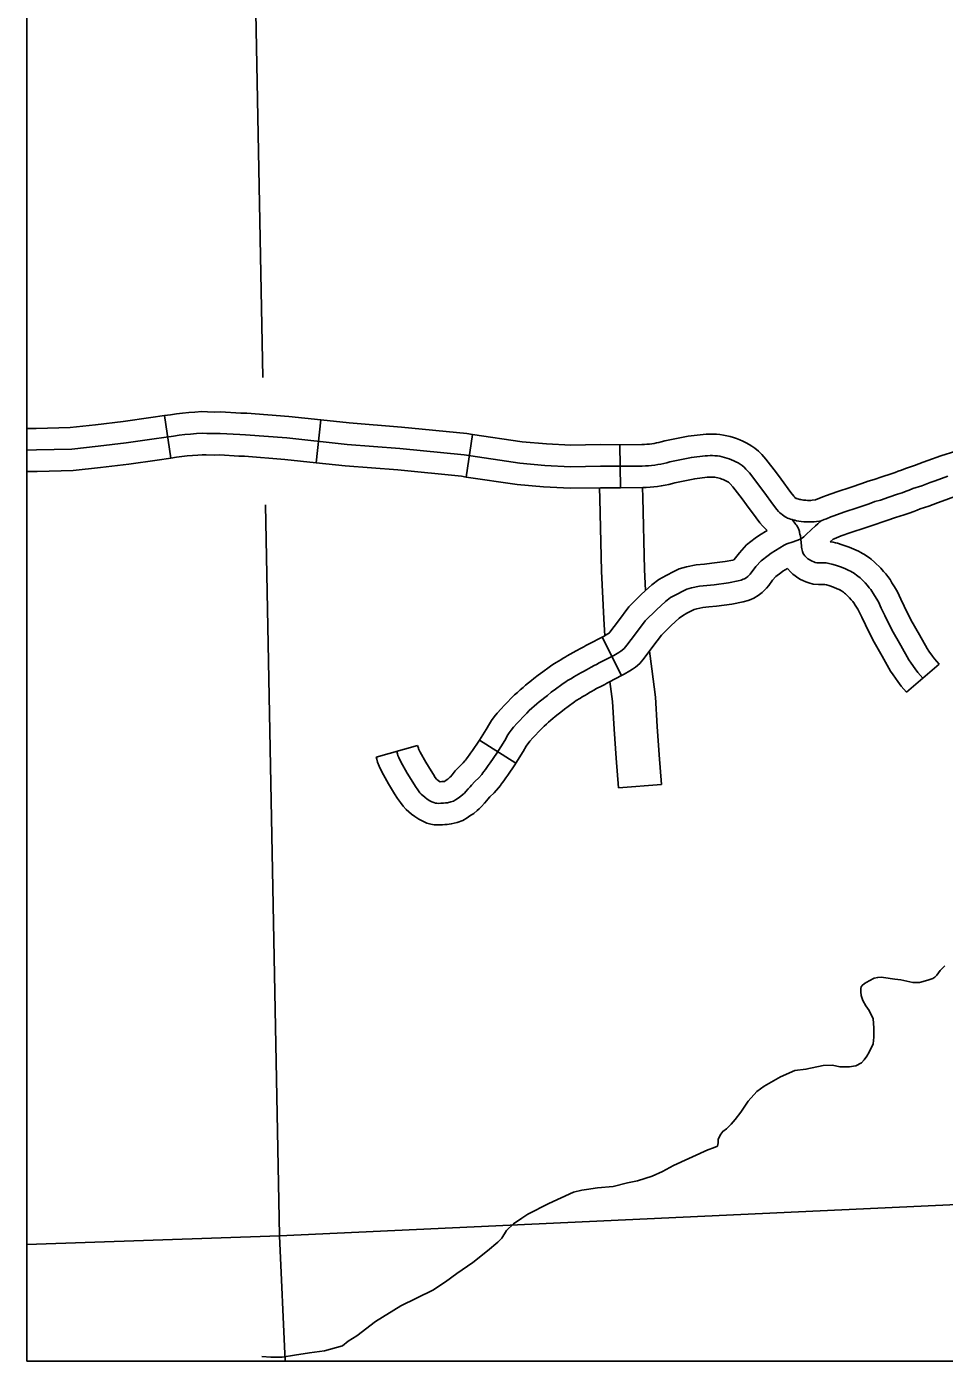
# Model space of a CAD drawing. Extents: x 1720274 to 1751788, y 372074 to 391887.
# Drawn here: x 1729991 to 1730496, y 374371 to 375106 of the extents above; entities that cross this region are included whole.
import ezdxf

# ---------------------------------------------------------------- set-up
doc = ezdxf.new("R2010")
doc.units = 0
for name, color, linetype in [('Level 32', 7, 'Continuous'), ('Level 35', 7, 'Continuous'), ('Level 45', 7, 'Continuous'), ('Level 5', 7, 'Continuous'), ('R_Draft', 7, 'Continuous')]:
    doc.layers.add(name, color=color, linetype=linetype)

msp = doc.modelspace()

# ---------------------------------------------------------------- linework, layer by layer
at = {"layer": 'Level 32'}
for p, q in [((1730066.62, 374892.22), (1730070.05, 374868.77)), ((1730152.71, 374889.83), (1730150.19, 374866.26)), ((1730236.24, 374881.82), (1730232.73, 374858.38)), ((1730317.64, 374852.45), (1730317.42, 374876.15)), ((1730317.53, 374864.3), (1730329.7, 374864.41)), ((1730318.31, 374749.02), (1730307.61, 374770.16)), ((1730493.16, 374755.27), (1730475.15, 374739.86)), ((1730259.98, 374700.68), (1730239.99, 374713.41)), ((1730183.17, 374704.01), (1730205.96, 374710.52))]:
    msp.add_line(p, q, dxfattribs=at)
for points in [[(1730066.62, 374892.22), (1730059.15, 374891.13), (1730043.88, 374888.96), (1730028.67, 374887.2), (1730014.7, 374885.63), (1729995.94, 374885.17), (1729990.7, 374885.08)], [(1730152.71, 374889.83), (1730134.97, 374891.72), (1730111.91, 374893.45), (1730108.64, 374893.57), (1730097.34, 374894.24), (1730094.2, 374894.14), (1730090.29, 374894.22), (1730087.22, 374894.37), (1730083.31, 374894.13), (1730079.92, 374893.87), (1730076.53, 374893.54), (1730073.16, 374893.14), (1730069.84, 374892.69), (1730066.62, 374892.22)], [(1730236.24, 374881.82), (1730233.12, 374882.29), (1730197.17, 374885.88), (1730168.33, 374888.16), (1730152.71, 374889.83)], [(1730317.53, 374864.3), (1730306.65, 374864.34), (1730290.23, 374864.05), (1730276.11, 374864.78), (1730262.17, 374865.96), (1730231.65, 374870.52), (1730196.12, 374874.08), (1730167.24, 374876.36), (1730133.89, 374879.92), (1730111.25, 374881.62), (1730108.08, 374881.73), (1730097.18, 374882.38), (1730094.26, 374882.29), (1730089.89, 374882.38), (1730087.29, 374882.5), (1730084.12, 374882.31), (1730080.96, 374882.06), (1730077.8, 374881.75), (1730074.65, 374881.39), (1730071.5, 374880.96), (1730060.85, 374879.4), (1730045.39, 374877.2), (1730030.02, 374875.43), (1730015.51, 374873.79), (1729996.19, 374873.32), (1729990.7, 374873.23)], [(1730317.42, 374876.15), (1730306.57, 374876.19), (1730290.43, 374875.9), (1730276.92, 374876.6), (1730263.55, 374877.74), (1730236.24, 374881.82)], [(1730317.42, 374876.15), (1730329.49, 374876.26), (1730330.91, 374876.3), (1730332.25, 374876.38), (1730333.58, 374876.5), (1730334.91, 374876.66), (1730336.24, 374876.86), (1730337.56, 374877.11), (1730338.87, 374877.39), (1730340.17, 374877.72), (1730342.06, 374878.25), (1730354.88, 374880.87), (1730363.14, 374881.79), (1730364.89, 374881.94), (1730366.78, 374882.02), (1730368.68, 374882.02), (1730370.57, 374881.92), (1730372.45, 374881.74), (1730374.33, 374881.47), (1730376.19, 374881.12), (1730378.03, 374880.68), (1730379.85, 374880.15), (1730381.64, 374879.55), (1730383.41, 374878.86), (1730385.14, 374878.09), (1730386.83, 374877.24), (1730388.48, 374876.31), (1730390.09, 374875.32), (1730391.65, 374874.24), (1730393.77, 374872.64), (1730395.49, 374870.78), (1730397.82, 374868.25), (1730403.53, 374860.73)], [(1730070.05, 374868.77), (1730062.54, 374867.67), (1730046.91, 374865.45), (1730031.36, 374863.66), (1730016.32, 374861.96), (1729996.44, 374861.47), (1729990.7, 374861.37)], [(1730150.19, 374866.26), (1730132.82, 374868.11), (1730110.59, 374869.78), (1730107.51, 374869.89), (1730097.01, 374870.52), (1730094.33, 374870.43), (1730089.49, 374870.53), (1730087.36, 374870.63), (1730084.94, 374870.49), (1730082, 374870.26), (1730079.06, 374869.97), (1730076.14, 374869.63), (1730073.16, 374869.22), (1730070.05, 374868.77)], [(1730232.73, 374858.38), (1730230.18, 374858.76), (1730195.06, 374862.28), (1730166.14, 374864.56), (1730150.19, 374866.26)], [(1730329.7, 374864.41), (1730331.41, 374864.46), (1730333.12, 374864.56), (1730334.82, 374864.71), (1730336.52, 374864.92), (1730338.21, 374865.18), (1730339.89, 374865.49), (1730341.56, 374865.85), (1730343.22, 374866.26), (1730344.86, 374866.73), (1730356.73, 374869.15), (1730364.32, 374870), (1730365.66, 374870.11), (1730367.01, 374870.17), (1730368.36, 374870.17), (1730369.7, 374870.1), (1730371.04, 374869.97), (1730372.38, 374869.78), (1730373.7, 374869.53), (1730375.01, 374869.21), (1730376.31, 374868.84), (1730377.59, 374868.41), (1730378.84, 374867.92), (1730380.07, 374867.37), (1730381.28, 374866.77), (1730382.46, 374866.11), (1730383.6, 374865.4), (1730384.71, 374864.63), (1730385.79, 374863.82), (1730386.8, 374862.73), (1730388.73, 374860.64), (1730396.66, 374850.17), (1730402.02, 374842.87), (1730403.79, 374840.48), (1730404.64, 374839.44), (1730405.39, 374838.69), (1730406.17, 374838.01), (1730406.64, 374837.64), (1730407.86, 374836.79), (1730408.68, 374836.25), (1730409.1, 374836.01), (1730409.69, 374835.74), (1730410.41, 374835.45), (1730411.38, 374835.13), (1730412.17, 374834.92)], [(1730425.15, 374845.76), (1730429.18, 374847.42), (1730431.15, 374848.18), (1730436.9, 374850.16), (1730444.81, 374852.86), (1730450.64, 374854.79), (1730454.09, 374856.07), (1730457.32, 374857.02), (1730461.6, 374858.47), (1730466.66, 374860.18), (1730468.92, 374860.87), (1730470.67, 374861.54), (1730472.43, 374862.23), (1730474.69, 374863.11), (1730479.66, 374864.77), (1730484.38, 374866.5), (1730487.02, 374867.38), (1730494.03, 374869.97), (1730502.35, 374872.67), (1730504.2, 374873.13)], [(1730403.53, 374860.73), (1730406.16, 374857.26), (1730411.56, 374849.9), (1730413.14, 374847.76), (1730413.44, 374847.41), (1730413.49, 374847.35), (1730413.73, 374847.15), (1730414.5, 374846.6), (1730414.57, 374846.56), (1730414.81, 374846.48), (1730415.24, 374846.36)], [(1730317.64, 374852.45), (1730306.74, 374852.49), (1730290.03, 374852.19), (1730275.3, 374852.95), (1730260.79, 374854.19), (1730232.73, 374858.38)], [(1730317.64, 374852.45), (1730329.92, 374852.57), (1730331.92, 374852.62), (1730333.99, 374852.74), (1730336.06, 374852.93), (1730338.12, 374853.18), (1730340.18, 374853.49), (1730342.22, 374853.87), (1730344.25, 374854.31), (1730346.27, 374854.81), (1730347.67, 374855.21), (1730358.58, 374857.43), (1730365.5, 374858.2), (1730366.43, 374858.29), (1730367.24, 374858.32), (1730368.04, 374858.32), (1730368.84, 374858.28), (1730369.64, 374858.2), (1730370.43, 374858.09), (1730371.22, 374857.94), (1730372, 374857.75), (1730372.77, 374857.53), (1730373.53, 374857.27), (1730374.28, 374856.98), (1730375.01, 374856.65), (1730375.73, 374856.29), (1730376.43, 374855.9), (1730377.11, 374855.48), (1730377.77, 374855.02), (1730377.81, 374855), (1730378.1, 374854.68), (1730379.63, 374853.02), (1730384.64, 374846.41)], [(1730428.27, 374834.32), (1730429.86, 374834.94), (1730431.07, 374835.38), (1730433.56, 374836.4), (1730435.21, 374837.04), (1730440.75, 374838.95), (1730448.59, 374841.63), (1730454.57, 374843.61), (1730457.82, 374844.82), (1730460.88, 374845.71), (1730465.4, 374847.24), (1730470.3, 374848.9), (1730472.79, 374849.66), (1730474.95, 374850.49), (1730476.74, 374851.19), (1730478.71, 374851.96), (1730483.58, 374853.59), (1730488.29, 374855.31), (1730490.95, 374856.2), (1730497.91, 374858.78)], [(1730384.64, 374846.41), (1730387.16, 374843.08), (1730392.48, 374835.85), (1730394.44, 374833.19), (1730395.85, 374831.47), (1730398.41, 374828.91)], [(1730415.29, 374846.35), (1730415.98, 374846.16), (1730416.46, 374846.04), (1730417.03, 374845.91), (1730417.71, 374845.79), (1730418.55, 374845.68), (1730419.7, 374845.57), (1730420.65, 374845.51), (1730421.54, 374845.49), (1730422.43, 374845.51), (1730423.31, 374845.56), (1730425.15, 374845.76)], [(1730434.76, 374824.11), (1730435.38, 374824.34), (1730437.94, 374825.39), (1730439.28, 374825.91), (1730444.6, 374827.75), (1730452.36, 374830.4), (1730458.5, 374832.43), (1730461.56, 374833.56), (1730464.44, 374834.41), (1730469.2, 374836.02), (1730473.95, 374837.62), (1730476.65, 374838.45), (1730479.24, 374839.44), (1730481.04, 374840.15), (1730482.73, 374840.81), (1730487.49, 374842.4), (1730492.2, 374844.12), (1730494.89, 374845.02), (1730501.8, 374847.58), (1730508.88, 374849.87), (1730509.94, 374850.13)], [(1730412.17, 374834.92), (1730413.76, 374833.03), (1730414.34, 374832.22), (1730414.64, 374831.79), (1730414.97, 374831.28), (1730415.18, 374830.92), (1730415.48, 374830.43), (1730415.72, 374829.92), (1730415.9, 374829.41), (1730416.05, 374828.95), (1730416.18, 374828.41), (1730416.3, 374827.87), (1730416.51, 374826.87), (1730416.78, 374825.93), (1730417.04, 374824.32)], [(1730412.17, 374834.92), (1730413.03, 374834.68), (1730413.69, 374834.52), (1730414.61, 374834.3), (1730415.94, 374834.06), (1730417.25, 374833.9), (1730418.74, 374833.76), (1730420.13, 374833.67), (1730421.53, 374833.64), (1730422.93, 374833.67), (1730424.33, 374833.76), (1730425.72, 374833.91), (1730427.3, 374834.14), (1730428.27, 374834.32)], [(1730428.27, 374834.32), (1730426.37, 374832.52), (1730425.14, 374831.43), (1730422.72, 374829.26), (1730419.95, 374826.63), (1730418.62, 374825.48), (1730417.93, 374824.91), (1730417.04, 374824.32)], [(1730321.23, 374765.76), (1730326.02, 374772.08), (1730331.25, 374779.12), (1730337.46, 374785.26), (1730342.51, 374789.87), (1730345.32, 374791.96), (1730348.54, 374793.75), (1730352.32, 374795.74), (1730354.14, 374796.56), (1730356.88, 374797.35), (1730361.24, 374798.21), (1730365.15, 374798.66), (1730369.27, 374799.07), (1730377.16, 374800.06), (1730382.44, 374801.11), (1730384.12, 374801.63), (1730385.2, 374802.03), (1730385.96, 374802.34), (1730386.83, 374802.85), (1730387.86, 374803.66), (1730389.13, 374804.91), (1730392.29, 374809.1), (1730395.22, 374812.29), (1730398.93, 374815.17), (1730400.66, 374816.36), (1730407.88, 374820.84), (1730409.26, 374821.57), (1730412.71, 374822.73), (1730414.26, 374823.21), (1730415.3, 374823.58), (1730417.04, 374824.32)], [(1730380.37, 374812.96), (1730383.17, 374816.68), (1730387.17, 374821.04), (1730391.94, 374824.74), (1730394.16, 374826.27), (1730398.41, 374828.91)], [(1730484.15, 374747.57), (1730481.47, 374750.71), (1730479.96, 374752.67), (1730477.7, 374755.93), (1730476.55, 374757.71), (1730471.99, 374765.53), (1730467.08, 374774.26), (1730463.21, 374782.11), (1730461.31, 374786.16), (1730459.71, 374789.6), (1730458.48, 374791.72), (1730457.06, 374793.95), (1730456.15, 374795.49), (1730455.52, 374796.4), (1730454.71, 374797.4), (1730453.68, 374798.57), (1730452.38, 374800.02), (1730449.61, 374802.8), (1730448.46, 374803.77), (1730447.65, 374804.37), (1730446.68, 374805.1), (1730446.02, 374805.52), (1730445.2, 374805.97), (1730444.3, 374806.49), (1730443.48, 374806.94), (1730442.73, 374807.27), (1730441.58, 374807.75), (1730439.32, 374808.72), (1730436.15, 374809.84), (1730434.16, 374810.44), (1730432.5, 374810.8), (1730431.65, 374810.96), (1730430.9, 374811.02), (1730429.54, 374811.02), (1730428.27, 374811.05), (1730427.16, 374811.05), (1730425.74, 374811.14), (1730424.9, 374811.38), (1730424.11, 374811.65), (1730423.24, 374812.04), (1730422.42, 374812.47), (1730421.58, 374812.92), (1730420.88, 374813.4), (1730420.34, 374813.82), (1730419.74, 374814.4), (1730419.22, 374814.97), (1730418.65, 374815.67), (1730418.26, 374816.27), (1730418.02, 374816.78), (1730417.84, 374817.39), (1730417.68, 374818.02), (1730417.56, 374818.75), (1730417.44, 374819.68), (1730417.38, 374820.59), (1730417.23, 374821.86), (1730417.04, 374824.32)], [(1730434.76, 374824.11), (1730433.18, 374822.72)], [(1730436.15, 374822.14), (1730434.81, 374822.43), (1730433.18, 374822.72)], [(1730493.16, 374755.27), (1730490.68, 374758.17), (1730489.53, 374759.66), (1730487.55, 374762.52), (1730486.66, 374763.9), (1730482.28, 374771.43), (1730477.56, 374779.79), (1730473.89, 374787.25), (1730472.05, 374791.18), (1730470.22, 374795.1), (1730468.6, 374797.89), (1730467.17, 374800.13), (1730466.13, 374801.9), (1730464.98, 374803.55), (1730463.76, 374805.04), (1730462.56, 374806.42), (1730461, 374808.17), (1730457.63, 374811.54), (1730455.81, 374813.07), (1730454.73, 374813.87), (1730453.43, 374814.85), (1730452.08, 374815.7), (1730451, 374816.3), (1730450.1, 374816.82), (1730448.76, 374817.56), (1730447.42, 374818.15), (1730446.21, 374818.66), (1730443.62, 374819.77), (1730439.84, 374821.1), (1730437.15, 374821.92), (1730436.15, 374822.14)], [(1730311.79, 374772.91), (1730316.54, 374779.19), (1730322.28, 374786.91), (1730329.29, 374793.85), (1730334.95, 374799.02), (1730338.88, 374801.94), (1730342.91, 374804.17), (1730347.1, 374806.38), (1730350.03, 374807.71), (1730354.09, 374808.88), (1730359.42, 374809.93), (1730363.89, 374810.44), (1730367.93, 374810.84), (1730375.26, 374811.77), (1730379.54, 374812.61), (1730380.27, 374812.84), (1730380.37, 374812.96)], [(1730399.29, 374798.7), (1730401.41, 374801.51), (1730403.27, 374803.54), (1730405.93, 374805.6), (1730407.15, 374806.44), (1730409.6, 374807.96)], [(1730431.1, 374798.98), (1730430.25, 374799.17), (1730429.4, 374799.17), (1730428.13, 374799.2), (1730426.78, 374799.2), (1730423.71, 374799.39), (1730421.32, 374800.07), (1730419.74, 374800.62), (1730418.08, 374801.37), (1730416.89, 374801.98), (1730415.37, 374802.8), (1730413.85, 374803.86), (1730412.6, 374804.83), (1730411.22, 374806.14), (1730409.6, 374807.96)], [(1730330.68, 374758.6), (1730335.5, 374764.96), (1730340.23, 374771.33), (1730345.62, 374776.67), (1730350.06, 374780.71), (1730351.76, 374781.98), (1730354.18, 374783.32), (1730357.53, 374785.09), (1730358.24, 374785.41), (1730359.67, 374785.82), (1730363.06, 374786.49), (1730366.41, 374786.87), (1730370.6, 374787.29), (1730379.05, 374788.36), (1730385.33, 374789.6), (1730387.95, 374790.4), (1730389.48, 374790.98), (1730391.19, 374791.66), (1730393.54, 374793.04), (1730395.71, 374794.76), (1730398.06, 374797.07), (1730399.29, 374798.7)], [(1730475.15, 374739.86), (1730472.26, 374743.24), (1730470.39, 374745.68), (1730467.84, 374749.34), (1730466.44, 374751.52), (1730461.71, 374759.64), (1730456.59, 374768.73), (1730452.53, 374776.98), (1730450.58, 374781.15), (1730449.2, 374784.1), (1730448.36, 374785.55), (1730446.94, 374787.77), (1730446.17, 374789.09), (1730446.06, 374789.24), (1730445.65, 374789.75), (1730444.8, 374790.73), (1730443.77, 374791.88), (1730441.58, 374794.07), (1730441.11, 374794.47), (1730440.56, 374794.87), (1730439.94, 374795.34), (1730439.4, 374795.64), (1730438.49, 374796.15), (1730438.2, 374796.32), (1730438.04, 374796.39), (1730436.95, 374796.84), (1730435.02, 374797.67), (1730432.46, 374798.57), (1730431.17, 374798.97), (1730431.09, 374798.98)], [(1730307.6, 374770.16), (1730308.28, 374770.51), (1730310.71, 374771.94), (1730311.15, 374772.21), (1730311.23, 374772.27), (1730311.79, 374772.91)], [(1730194.57, 374707.27), (1730194.94, 374705.97), (1730195.17, 374704.99), (1730195.63, 374703.88), (1730196.79, 374701.42), (1730200.23, 374695.33), (1730203.29, 374690.23), (1730204.82, 374687.86), (1730206.12, 374686), (1730207.23, 374684.51), (1730207.97, 374683.63), (1730209.92, 374682.01), (1730211.22, 374681.03), (1730212.61, 374680.1), (1730213.82, 374679.5), (1730214.89, 374679.04), (1730215.81, 374678.8), (1730216.56, 374678.66), (1730217.53, 374678.62), (1730218.83, 374678.66), (1730220.17, 374678.8), (1730221.29, 374678.85), (1730222.49, 374678.99), (1730224.35, 374679.41), (1730225.69, 374679.92), (1730226.9, 374680.61), (1730228.25, 374681.54), (1730229.78, 374682.52), (1730230.89, 374683.49), (1730231.77, 374684.28), (1730232.61, 374685.12), (1730233.9, 374686.56), (1730234.83, 374687.67), (1730235.67, 374688.74), (1730237.43, 374690.6), (1730239.66, 374692.69), (1730241.28, 374694.54), (1730241.93, 374695.43), (1730242.49, 374696.22), (1730243.32, 374697.33), (1730244.06, 374698.35), (1730244.81, 374699.47), (1730245.92, 374701), (1730249.54, 374706.34), (1730253.94, 374713.26), (1730255.61, 374716.32), (1730256.4, 374717.48), (1730257.47, 374718.97), (1730258.82, 374720.55), (1730260.72, 374722.73), (1730262.29, 374724.35), (1730263.87, 374726.07), (1730266.1, 374728.39), (1730267.49, 374729.74), (1730268.93, 374731.04), (1730270.23, 374732.25), (1730271.67, 374733.45), (1730272.92, 374734.52), (1730274.45, 374735.73), (1730276.03, 374736.98), (1730277.42, 374738.1), (1730279.6, 374739.86), (1730281.87, 374741.58), (1730285.4, 374744.09), (1730286.6, 374745.02), (1730287.53, 374745.57), (1730288.6, 374746.22), (1730289.52, 374746.83), (1730290.73, 374747.48), (1730292.08, 374748.31), (1730293.33, 374749.01), (1730294.49, 374749.75), (1730295.83, 374750.54), (1730297.27, 374751.33), (1730298.94, 374752.26), (1730301.63, 374753.65), (1730303.26, 374754.53), (1730304.42, 374755.18), (1730305.99, 374756.07), (1730313.97, 374760.11), (1730316.8, 374761.77), (1730317.8, 374762.38), (1730318.56, 374762.94), (1730319.74, 374763.99), (1730321.23, 374765.76)], [(1730239.99, 374713.41), (1730243.73, 374719.28), (1730245.49, 374722.5), (1730246.69, 374724.27), (1730248.13, 374726.28), (1730249.84, 374728.28), (1730251.99, 374730.75), (1730253.68, 374732.49), (1730255.23, 374734.18), (1730257.7, 374736.76), (1730259.39, 374738.39), (1730260.92, 374739.77), (1730262.38, 374741.13), (1730264.01, 374742.5), (1730265.4, 374743.69), (1730267.09, 374745.02), (1730268.64, 374746.25), (1730269.99, 374747.33), (1730272.3, 374749.2), (1730274.86, 374751.14), (1730278.34, 374753.61), (1730279.91, 374754.82), (1730281.4, 374755.71), (1730282.28, 374756.25), (1730283.47, 374757.03), (1730284.79, 374757.73), (1730286.07, 374758.53), (1730287.25, 374759.19), (1730288.29, 374759.85), (1730289.98, 374760.85), (1730291.54, 374761.7), (1730293.34, 374762.7), (1730296.08, 374764.12), (1730297.53, 374764.91), (1730298.63, 374765.52), (1730300.42, 374766.53), (1730307.61, 374770.16)], [(1730318.31, 374749.02), (1730319.66, 374749.7), (1730322.89, 374751.6), (1730324.39, 374752.52), (1730326.02, 374753.71), (1730328.26, 374755.71), (1730330.68, 374758.6)], [(1730259.98, 374700.68), (1730264.16, 374707.23), (1730265.74, 374710.14), (1730266.12, 374710.69), (1730266.81, 374711.66), (1730267.79, 374712.81), (1730269.44, 374714.7), (1730270.91, 374716.22), (1730272.51, 374717.96), (1730274.5, 374720.03), (1730275.59, 374721.08), (1730276.94, 374722.3), (1730278.08, 374723.36), (1730279.32, 374724.41), (1730280.43, 374725.36), (1730281.8, 374726.44), (1730283.42, 374727.72), (1730284.85, 374728.87), (1730286.9, 374730.53), (1730288.88, 374732.02), (1730292.45, 374734.56), (1730293.29, 374735.21), (1730293.66, 374735.43), (1730294.91, 374736.19), (1730295.58, 374736.63), (1730296.67, 374737.22), (1730298.09, 374738.09), (1730299.41, 374738.83), (1730300.68, 374739.65), (1730301.68, 374740.23), (1730303, 374740.96), (1730304.55, 374741.82), (1730307.19, 374743.18), (1730308.98, 374744.16), (1730310.2, 374744.84), (1730311.56, 374745.6), (1730318.31, 374749.02)], [(1730205.96, 374710.52), (1730206.41, 374708.96), (1730206.48, 374708.67), (1730207.33, 374706.86), (1730210.47, 374701.29), (1730213.35, 374696.49), (1730214.65, 374694.47), (1730215.72, 374692.95), (1730216.41, 374692.03), (1730217.28, 374691.3), (1730218.07, 374690.71), (1730218.34, 374690.53), (1730219.32, 374690.63), (1730220.36, 374690.67), (1730220.51, 374690.69), (1730220.7, 374690.73), (1730221.69, 374691.42), (1730222.65, 374692.03), (1730223.03, 374692.36), (1730223.62, 374692.89), (1730224.01, 374693.28), (1730224.95, 374694.32), (1730225.61, 374695.11), (1730226.68, 374696.49), (1730229.07, 374699), (1730231.12, 374700.93), (1730232.03, 374701.97), (1730232.32, 374702.35), (1730232.9, 374703.18), (1730233.79, 374704.37), (1730234.34, 374705.12), (1730235.08, 374706.24), (1730236.22, 374707.81), (1730239.63, 374712.85), (1730239.99, 374713.41)], [(1730183.17, 374704.01), (1730183.47, 374702.97), (1730183.86, 374701.32), (1730184.8, 374699.07), (1730186.26, 374695.97), (1730189.98, 374689.37), (1730193.23, 374683.96), (1730194.98, 374681.24), (1730196.52, 374679.05), (1730197.95, 374677.14), (1730199.58, 374675.2), (1730202.56, 374672.71), (1730204.37, 374671.36), (1730206.65, 374669.84), (1730208.8, 374668.76), (1730211.06, 374667.78), (1730213.28, 374667.22), (1730215.17, 374666.87), (1730217.46, 374666.76), (1730219.65, 374666.84), (1730221.03, 374666.98), (1730222.21, 374667.03), (1730224.48, 374667.29), (1730227.77, 374668.03), (1730230.79, 374669.18), (1730233.24, 374670.59), (1730234.8, 374671.67), (1730236.9, 374673.01), (1730238.75, 374674.62), (1730239.92, 374675.67), (1730241.2, 374676.96), (1730242.86, 374678.79), (1730244.06, 374680.23), (1730244.65, 374680.99), (1730245.79, 374682.19), (1730248.19, 374684.45), (1730250.53, 374687.12), (1730251.54, 374688.5), (1730252.07, 374689.25), (1730252.86, 374690.29), (1730253.79, 374691.58), (1730254.53, 374692.7), (1730255.62, 374694.19), (1730259.44, 374699.83), (1730259.98, 374700.68)]]:
    msp.add_lwpolyline(points, dxfattribs=at)
at = {"layer": 'Level 35'}
for points in [[(1730496.27, 374589.11), (1730493.81, 374586.65), (1730491.96, 374584.09), (1730490.84, 374582.96), (1730489.61, 374582.14), (1730486.94, 374581.21), (1730482.33, 374579.98), (1730479.87, 374579.88), (1730478.64, 374579.98), (1730475.36, 374580.7), (1730472.08, 374581.42), (1730468.8, 374581.73), (1730462.45, 374582.75), (1730461.32, 374582.86), (1730459.37, 374582.75), (1730457.32, 374582.34), (1730454.66, 374580.8), (1730451.99, 374579.47), (1730450.76, 374578.24), (1730450.15, 374577.52), (1730450.05, 374576.7), (1730450.05, 374575.67), (1730450.05, 374574.75), (1730450.25, 374572.8)], [(1730120.27, 374374), (1730125.13, 374373.58), (1730131.46, 374373.58), (1730138.22, 374374.64), (1730146.46, 374375.91), (1730154.7, 374377.17), (1730164.63, 374379.92), (1730167.8, 374382.46), (1730172.45, 374385.42), (1730182.8, 374393.24), (1730196.74, 374401.91), (1730214.28, 374410.58), (1730221.25, 374415.02), (1730227.59, 374419.68), (1730236.46, 374425.81), (1730244.49, 374432.15), (1730250.19, 374437.01), (1730252.3, 374439.13), (1730254.84, 374443.36), (1730258.85, 374446.95), (1730263.29, 374450.12), (1730266.67, 374452.45), (1730278.29, 374458.16), (1730291.81, 374464.5), (1730296.45, 374465.56), (1730298.99, 374465.98), (1730305.12, 374466.83), (1730313.57, 374467.68), (1730321.59, 374469.58), (1730327.09, 374470.64), (1730335.11, 374473.38), (1730340.82, 374475.92), (1730346.94, 374479.09), (1730365.75, 374487.76), (1730368.92, 374488.82), (1730371.03, 374489.88), (1730371.45, 374491.57), (1730371.45, 374493.68), (1730372.93, 374496.43), (1730373.99, 374497.91), (1730376.1, 374499.39), (1730378.63, 374501.93), (1730380.75, 374504.47), (1730383.91, 374508.49), (1730387.93, 374514.62), (1730392.79, 374519.9), (1730396.8, 374522.86), (1730405.88, 374527.94), (1730413.7, 374531.53), (1730419.83, 374532.17), (1730429.33, 374534.28), (1730434.19, 374534.49), (1730438.63, 374533.44), (1730443.7, 374533.44), (1730447.29, 374534.07), (1730450.46, 374535.76), (1730451.94, 374537.45), (1730453.42, 374539.36), (1730454.68, 374541.68), (1730456.8, 374546.12), (1730457.22, 374549.93), (1730457.22, 374555.01), (1730456.8, 374559.87), (1730454.68, 374564.52), (1730452.78, 374567.06), (1730451.09, 374570.02), (1730450.25, 374572.8)]]:
    msp.add_lwpolyline(points, dxfattribs=at)
at = {"layer": 'Level 45'}
msp.add_line((1730340.23, 374688.97), (1730316.6, 374687.18), dxfattribs=at)
for points in [[(1730306.14, 374852.49), (1730306.39, 374846.43), (1730307.22, 374806.5), (1730308.6, 374780.31)], [(1730329.86, 374852.56), (1730330.08, 374847.15), (1730330.91, 374807.37), (1730331.51, 374795.87)], [(1730308.6, 374780.31), (1730309.09, 374770.92)], [(1730340.23, 374688.97), (1730339, 374705.29), (1730337.91, 374720.98), (1730336.89, 374737.05), (1730334.91, 374752.8), (1730333.62, 374762.49)], [(1730316.6, 374687.18), (1730315.36, 374703.58), (1730314.26, 374719.41), (1730313.28, 374734.81), (1730311.91, 374745.78)]]:
    msp.add_lwpolyline(points, dxfattribs=at)
at = {"layer": 'Level 5'}
for points in [[(1730113.18, 375305.7), (1730120.79, 374913.11)], [(1730122.14, 374842.98), (1730129.94, 374440.4)], [(1730129.94, 374440.4), (1730991.4, 374480.23)], [(1729990.7, 374435.69), (1730129.94, 374440.4)], [(1730129.94, 374440.4), (1730133.02, 374371.32)]]:
    msp.add_lwpolyline(points, dxfattribs=at)
at = {"layer": 'R_Draft'}
msp.add_lwpolyline([(1729990.7, 381816.11), (1741847.55, 381816.11), (1741847.55, 374371.32), (1729990.7, 374371.32)], close=True, dxfattribs=at)

doc.saveas('drawing.dxf')
